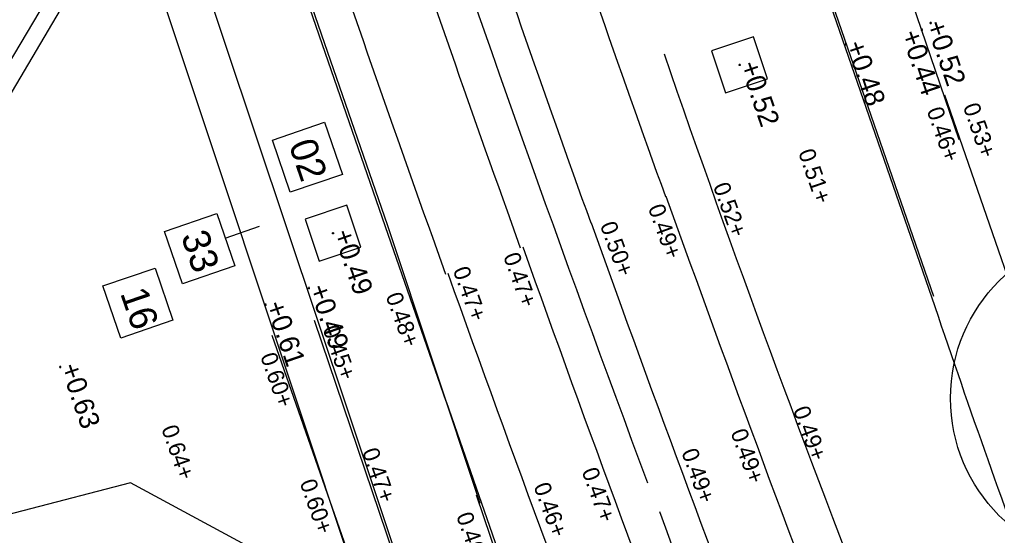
# Model space of a CAD drawing. Extents: x 122462 to 123306, y 485548 to 486417.
# Drawn here: x 122889.34 to 122907.06, y 485908.97 to 485918.32 of the extents above; entities that cross this region are included whole.
import ezdxf

# ---------------------------------------------------------------- set-up
doc = ezdxf.new("R2010")
doc.units = 0
for name, color, linetype in [('B nummers', 7, 'Continuous'), ('B-WE-GR-BOOM-S', 7, 'Continuous'), ('B-WE-OG-HOOGTEPUNT-S', 7, 'Continuous'), ('B-WE-VH-KANTOPSLUITING_ELEMENT_INRIT-S', 7, 'Continuous'), ('B-WE-VH-KANTOPSLUITING_TROTTOIRBAND_130 150-G', 7, 'Continuous'), ('V Inritband 800x500', 7, 'Continuous'), ('V markering 1-1 10 cm', 7, 'Continuous'), ('V markering ononderbroken streep 10 cm', 7, 'Continuous'), ('V materiaalscheiding algemeen', 7, 'Continuous'), ('V Rails', 7, 'Continuous'), ('V riool inspectieput', 7, 'Continuous')]:
    doc.layers.add(name, color=color, linetype=linetype)

msp = doc.modelspace()

# ---------------------------------------------------------------- linework, layer by layer
at = {"layer": 'B nummers'}
msp.add_line((122893.069, 485914.355), (122893.689, 485914.572), dxfattribs=at)
for points in [[(122894.869, 485916.457), (122895.193, 485915.511), (122894.246, 485915.187), (122893.923, 485916.134)], [(122892.917, 485914.801), (122893.241, 485913.854), (122892.294, 485913.531), (122891.971, 485914.477)], [(122891.799, 485913.814), (122892.122, 485912.868), (122891.176, 485912.544), (122890.853, 485913.491)]]:
    msp.add_lwpolyline(points, close=True, dxfattribs=at)
at = {"layer": 'B-WE-GR-BOOM-S'}
msp.add_circle((122909.214, 485911.457), 3, dxfattribs=at)
at = {"layer": 'B-WE-OG-HOOGTEPUNT-S'}
for p, q in [((122905.834, 485918.255), (122905.874, 485918.255)), ((122905.854, 485918.275), (122905.854, 485918.235)), ((122905.674, 485918.131), (122905.714, 485918.131)), ((122905.694, 485918.151), (122905.694, 485918.111)), ((122904.29, 485917.866), (122904.33, 485917.866)), ((122904.31, 485917.886), (122904.31, 485917.846)), ((122902.371, 485917.495), (122902.411, 485917.495)), ((122902.391, 485917.515), (122902.391, 485917.475)), ((122895.022, 485914.467), (122895.022, 485914.427)), ((122895.002, 485914.447), (122895.042, 485914.447)), ((122894.565, 485913.453), (122894.605, 485913.453)), ((122894.585, 485913.473), (122894.585, 485913.433)), ((122893.776, 485913.151), (122893.816, 485913.151)), ((122893.796, 485913.171), (122893.796, 485913.131)), ((122890.058, 485912.024), (122890.098, 485912.024)), ((122890.078, 485912.044), (122890.078, 485912.004))]:
    msp.add_line(p, q, dxfattribs=at)
at = {"layer": 'B-WE-VH-KANTOPSLUITING_ELEMENT_INRIT-S'}
for points in [[(122896.389, 485907.833), (122894.684, 485912.865)], [(122896.389, 485907.833), (122895.666, 485907.599), (122893.917, 485912.594)]]:
    msp.add_lwpolyline(points, dxfattribs=at)
at = {"layer": 'B-WE-VH-KANTOPSLUITING_TROTTOIRBAND_130 150-G'}
for points in [[(122906.372, 485916.137), (122905.006, 485920.138), (122904.551, 485921.281)], [(122908.221, 485910.862), (122906.113, 485916.947)]]:
    msp.add_lwpolyline(points, dxfattribs=at)
at = {"layer": 'V Inritband 800x500'}
msp.add_lwpolyline([(122896.412, 485907.869), (122895.632, 485907.61), (122891.18, 485920.966), (122891.945, 485921.23)], close=True, dxfattribs=at)
at = {"layer": 'V markering 1-1 10 cm'}
msp.add_line((122897.615, 485909.71), (122898.546, 485906.964), dxfattribs=at)
for points in [[(122861.268, 486043.255), (122864.477, 486033.82), (122868.105, 486023.234), (122872.215, 486011.133), (122877.675, 485994.999), (122880.312, 485987.313), (122885.038, 485973.513), (122892.674, 485951.631), (122899.173, 485932.732), (122905.905, 485913.305)], [(122897.69, 485909.552), (122896.019, 485914.579), (122892.466, 485924.842), (122886.539, 485941.858), (122880.87, 485958.414), (122875.603, 485973.852), (122873.11, 485981.1), (122869.222, 485992.577), (122863.38, 486009.478), (122855.336, 486033.09), (122853.219, 486039.33)]]:
    msp.add_lwpolyline(points, dxfattribs=at)
for centre, radius, start, end in [((123301.543, 486059.577), 427.846, 198.69687, 200.47426), ((123165.047, 486008.944), 279.349, 199.06591, 201.41079)]:
    msp.add_arc(centre, radius, start, end, dxfattribs=at)
at = {"layer": 'V markering ononderbroken streep 10 cm'}
msp.add_arc((123678.492, 486199.228), 829.812, 200.442161, 201.851686, dxfattribs=at)
at = {"layer": 'V materiaalscheiding algemeen'}
msp.add_line((122897.072, 485911.4), (122898.612, 485906.986), dxfattribs=at)
for points in [[(122897.072, 485911.4), (122895.975, 485914.564), (122892.423, 485924.827), (122886.495, 485941.843), (122880.827, 485958.399), (122875.559, 485973.837), (122873.066, 485981.085), (122869.178, 485992.562), (122863.337, 486009.463), (122855.292, 486033.075), (122851.509, 486044.226)], [(122861.232, 486043.247), (122864.442, 486033.808), (122868.07, 486023.222), (122872.18, 486011.121), (122877.64, 485994.987), (122880.277, 485987.301), (122885.003, 485973.501), (122892.639, 485951.618), (122899.138, 485932.72), (122905.87, 485913.293)], [(122891.182, 485920.961), (122886.28, 485912.706)], [(122886.458, 485912.363), (122891.31, 485920.576)], [(122895.611, 485907.626), (122891.349, 485909.926), (122887.442, 485908.913)]]:
    msp.add_lwpolyline(points, dxfattribs=at)
msp.add_arc((123107.655, 485981.431), 212.979, 198.65881, 200.23843, dxfattribs=at)
at = {"layer": 'V Rails'}
for centre, radius, start, end in [((123371.02, 486083.659), 499.283, 198.86698, 199.72946), ((123371.02, 486083.659), 500.718, 198.86698, 199.72865), ((123371.02, 486083.659), 502.073, 198.86698, 199.72789), ((123371.02, 486083.659), 503.508, 198.86698, 199.72709), ((123393.075, 486092.196), 522.915, 199.79413, 202.0446), ((123393.075, 486092.196), 524.355, 199.79318, 202.0446), ((123332.027, 486068.958), 460.357, 199.64382, 202.24483), ((123332.027, 486068.958), 461.797, 199.64321, 202.24483)]:
    msp.add_arc(centre, radius, start, end, dxfattribs=at)
at = {"layer": 'V riool inspectieput'}
for p, q in [((122902.643, 485918.001), (122901.885, 485917.747)), ((122902.897, 485917.242), (122902.643, 485918.001)), ((122901.885, 485917.747), (122902.138, 485916.988)), ((122902.138, 485916.988), (122902.897, 485917.242)), ((122895.275, 485914.954), (122894.516, 485914.7)), ((122895.528, 485914.195), (122895.275, 485914.954)), ((122894.516, 485914.7), (122894.77, 485913.941)), ((122894.77, 485913.941), (122895.528, 485914.195))]:
    msp.add_line(p, q, dxfattribs=at)

# ---------------------------------------------------------------- texts
at = {"layer": 'B nummers'}
for s, p in [('02', (122894.216, 485916.051)), ('33', (122892.263, 485914.396)), ('16', (122891.161, 485913.361))]:
    msp.add_text(s, height=0.5, rotation=288.867, dxfattribs=at).set_placement(p)
at = {"layer": 'B-WE-OG-HOOGTEPUNT-S'}
for s, height, rotation, p in [('+0.52', 0.36, 288.851, (122905.767, 485918.233)), ('+0.44', 0.36, 288.851, (122905.313, 485918.06)), ('+0.48', 0.36, 289, (122904.31, 485917.866)), ('+0.52', 0.36, 289, (122902.391, 485917.495)), ('0.53+', 0.3, 289.1092, (122906.436, 485916.743)), ('0.46+', 0.3, 289.1092, (122905.779, 485916.671)), ('0.51+', 0.3, 289.1092, (122903.45, 485915.912)), ('0.52+', 0.3, 289.9002, (122901.906, 485915.301)), ('0.49+', 0.3, 289.9002, (122900.727, 485914.908)), ('0.50+', 0.3, 289.9002, (122899.857, 485914.593)), ('+0.49', 0.36, 289, (122895.022, 485914.447)), ('0.47+', 0.3, 289.9134, (122898.103, 485914.031)), ('0.47+', 0.3, 289.9134, (122897.19, 485913.778)), ('+0.49', 0.36, 289, (122894.585, 485913.453)), ('0.48+', 0.3, 289.9134, (122895.972, 485913.31)), ('+0.61', 0.36, 289, (122893.796, 485913.151)), ('0.45+', 0.3, 289.3016, (122894.83, 485912.717)), ('0.60+', 0.3, 289.3016, (122893.699, 485912.221)), ('+0.63', 0.36, 289, (122890.078, 485912.024)), ('0.49+', 0.3, 289.9002, (122903.356, 485911.25)), ('0.64+', 0.3, 289.3016, (122891.907, 485910.91)), ('0.49+', 0.3, 289.9002, (122902.224, 485910.839)), ('0.47+', 0.3, 289.3016, (122895.546, 485910.495)), ('0.49+', 0.3, 289.9002, (122901.332, 485910.483)), ('0.47+', 0.3, 289.9134, (122899.525, 485910.137)), ('0.60+', 0.3, 289.3016, (122894.415, 485909.93)), ('0.46+', 0.3, 289.9134, (122898.653, 485909.866)), ('0.46+', 0.3, 289.9134, (122897.25, 485909.329))]:
    msp.add_text(s, height=height, rotation=rotation, dxfattribs=at).set_placement(p)

doc.saveas('drawing.dxf')
